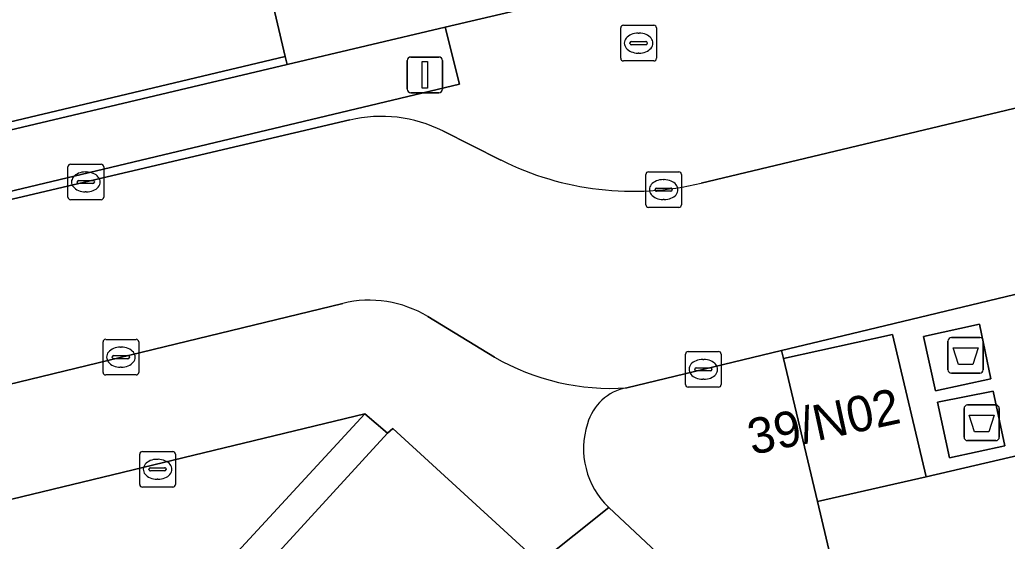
# Model space of a CAD drawing. Extents: x 158455 to 159797, y 387218 to 388672.
# Drawn here: x 159328.19 to 159355.87, y 388185.67 to 388200.31 of the extents above; entities that cross this region are included whole.
import ezdxf

# ---------------------------------------------------------------- set-up
doc = ezdxf.new("R2010")
doc.units = 0
for name, color, linetype in [('IMGEO_Afval_apart_plaats', 7, 'Continuous'), ('IMGEO_Berm_groen', 7, 'Continuous'), ('IMGEO_Erf', 7, 'Continuous'), ('IMGEO_Groenvoorziening', 7, 'Continuous'), ('IMGEO_Kolk', 7, 'Continuous'), ('IMGEO_Lichtmast', 7, 'Continuous'), ('IMGEO_Muur', 7, 'Continuous'), ('IMGEO_Pand', 7, 'Continuous'), ('IMGEO_Pand_nummerreeks', 7, 'Continuous'), ('IMGEO_Pand_overbouw', 7, 'Continuous'), ('IMGEO_Rijbaan_lokaal_gesloten', 7, 'Continuous'), ('IMGEO_Rijbaan_lokaal_open', 7, 'Continuous'), ('IMGEO_Rioolput', 7, 'Continuous'), ('IMGEO_Voetpad_gesloten', 7, 'Continuous'), ('IMGEO_Voetpad_open', 7, 'Continuous')]:
    doc.layers.add(name, color=color, linetype=linetype)

msp = doc.modelspace()

# ---------------------------------------------------------------- linework, layer by layer
at = {"layer": 'IMGEO_Afval_apart_plaats'}
for p, q in [((159354.211, 388190.49), (159354.211, 388191.29)), ((159354.211, 388191.29), (159354.211, 388190.49)), ((159354.311, 388191.39), (159355.101, 388191.39)), ((159355.101, 388191.39), (159354.311, 388191.39)), ((159355.201, 388191.29), (159355.201, 388190.49)), ((159355.201, 388190.49), (159355.201, 388191.29)), ((159355.101, 388190.39), (159354.311, 388190.39)), ((159354.311, 388190.39), (159355.101, 388190.39)), ((159354.661, 388188.599), (159354.661, 388189.399)), ((159354.661, 388189.399), (159354.661, 388188.599)), ((159354.761, 388189.499), (159355.551, 388189.499)), ((159355.551, 388189.499), (159354.761, 388189.499)), ((159355.651, 388189.399), (159355.651, 388188.599)), ((159355.651, 388188.599), (159355.651, 388189.399)), ((159355.551, 388188.499), (159354.761, 388188.499)), ((159354.761, 388188.499), (159355.551, 388188.499))]:
    msp.add_line(p, q, dxfattribs=at)
for points in [[(159354.354, 388191.104), (159355.058, 388191.104), (159354.909, 388190.634), (159354.503, 388190.634), (159354.354, 388191.104)], [(159354.804, 388189.213), (159355.508, 388189.213), (159355.359, 388188.743), (159354.953, 388188.743), (159354.804, 388189.213)]]:
    msp.add_lwpolyline(points, dxfattribs=at)
for centre, start, end in [((159354.311, 388191.29), 90, 180), ((159354.311, 388191.29), 90, 180), ((159355.101, 388191.29), 0, 90), ((159355.101, 388191.29), 360, 90), ((159354.311, 388190.49), 180, 270), ((159354.311, 388190.49), 180, 270), ((159355.101, 388190.49), 270, 0), ((159355.101, 388190.49), 270, 0), ((159354.761, 388189.399), 90, 180), ((159354.761, 388189.399), 90, 180), ((159355.551, 388189.399), 0, 90), ((159355.551, 388189.399), 360, 90), ((159354.761, 388188.599), 180, 270), ((159354.761, 388188.599), 180, 270), ((159355.551, 388188.599), 270, 0), ((159355.551, 388188.599), 270, 0)]:
    msp.add_arc(centre, 0.1, start, end, dxfattribs=at)
at = {"layer": 'IMGEO_Berm_groen'}
for points in [[(159370.681, 388196.576), (159369.186, 388195.87), (159367.612, 388195.364), (159368.518, 388190.959), (159368.722, 388189.963), (159357.728, 388178.176), (159357.417, 388177.933), (159356.92, 388177.783), (159356.404, 388177.847), (159355.96, 388178.116), (159351.645, 388182.155), (159350.551, 388186.789), (159349.603, 388190.799), (159349.549, 388191.027), (159345.205, 388189.98)], [(159344.7, 388186.624), (159355.642, 388176.359), (159356.948, 388175.136), (159370.601, 388189.772)]]:
    msp.add_lwpolyline(points, dxfattribs=at)
for centre, radius, start, end in [((159345.461, 388188.595), 1.409, 100.4719, 164.4216), ((159346.274, 388188.273), 2.28, 162.1328, 226.3411)]:
    msp.add_arc(centre, radius, start, end, dxfattribs=at)
at = {"layer": 'IMGEO_Erf'}
msp.add_lwpolyline([(159334.445, 388172.272), (159330.993, 388175.418), (159331.101, 388175.537), (159331.318, 388175.774), (159332.791, 388174.431), (159336.524, 388178.525), (159335.944, 388179.054), (159338.097, 388181.415), (159338.824, 388180.751), (159342.759, 388185.066), (159338.647, 388188.839), (159338.498, 388188.712), (159337.868, 388189.252), (159328.058, 388178.616), (159328.648, 388177.943), (159329.757, 388176.874), (159319.984, 388166.129), (159321.286, 388164.891), (159321.162, 388164.756), (159324.641, 388161.564), (159328.556, 388165.859), (159327.788, 388166.558), (159329.952, 388168.932), (159330.743, 388168.211)], close=True, dxfattribs=at)
at = {"layer": 'IMGEO_Groenvoorziening'}
msp.add_lwpolyline([(159318.905, 388193.34), (159340.516, 388198.504), (159340.118, 388200.098), (159335.689, 388199.05), (159317.129, 388194.656), (159317.339, 388193.769)], dxfattribs=at)
msp.add_lwpolyline([(159368.722, 388189.963), (159368.518, 388190.959), (159360.423, 388189.071), (159353.603, 388187.48), (159350.551, 388186.789), (159351.645, 388182.155), (159355.96, 388178.116), (159356.404, 388177.847), (159356.92, 388177.783), (159357.417, 388177.933), (159357.728, 388178.176)], close=True, dxfattribs=at)
at = {"layer": 'IMGEO_Kolk'}
for p, q in [((159345.038, 388199.228), (159345.038, 388200.08)), ((159345.113, 388200.154), (159345.965, 388200.154)), ((159346.039, 388200.08), (159346.039, 388199.228)), ((159345.526, 388199.934), (159345.551, 388199.934)), ((159345.297, 388199.648), (159345.297, 388199.66)), ((159345.735, 388199.611), (159345.337, 388199.611)), ((159345.34, 388199.697), (159345.738, 388199.697)), ((159345.781, 388199.66), (159345.781, 388199.648)), ((159345.549, 388199.374), (159345.524, 388199.374)), ((159345.965, 388199.154), (159345.113, 388199.154)), ((159329.542, 388195.332), (159329.542, 388196.184)), ((159329.617, 388196.258), (159330.469, 388196.258)), ((159330.543, 388196.184), (159330.543, 388195.332)), ((159330.03, 388196.038), (159330.055, 388196.038)), ((159345.741, 388195.117), (159345.741, 388195.969)), ((159345.816, 388196.043), (159346.668, 388196.043)), ((159346.742, 388195.969), (159346.742, 388195.117)), ((159329.801, 388195.752), (159329.801, 388195.764)), ((159330.239, 388195.715), (159329.841, 388195.715)), ((159329.844, 388195.801), (159330.242, 388195.801)), ((159330.285, 388195.764), (159330.285, 388195.752)), ((159346.229, 388195.823), (159346.254, 388195.823)), ((159330.053, 388195.478), (159330.028, 388195.478)), ((159346, 388195.537), (159346, 388195.549)), ((159346.438, 388195.5), (159346.04, 388195.5)), ((159346.043, 388195.586), (159346.441, 388195.586)), ((159346.484, 388195.549), (159346.484, 388195.537)), ((159330.469, 388195.258), (159329.617, 388195.258)), ((159346.252, 388195.263), (159346.227, 388195.263)), ((159346.668, 388195.043), (159345.816, 388195.043)), ((159330.524, 388190.415), (159330.524, 388191.267)), ((159330.599, 388191.341), (159331.451, 388191.341)), ((159331.525, 388191.267), (159331.525, 388190.415)), ((159331.012, 388191.121), (159331.037, 388191.121)), ((159346.853, 388190.073), (159346.853, 388190.925)), ((159346.928, 388190.999), (159347.78, 388190.999)), ((159347.854, 388190.925), (159347.854, 388190.073)), ((159330.783, 388190.835), (159330.783, 388190.847)), ((159331.221, 388190.798), (159330.823, 388190.798)), ((159330.826, 388190.884), (159331.224, 388190.884)), ((159331.267, 388190.847), (159331.267, 388190.835)), ((159347.341, 388190.779), (159347.366, 388190.779)), ((159331.035, 388190.561), (159331.01, 388190.561)), ((159347.112, 388190.493), (159347.112, 388190.505)), ((159347.55, 388190.456), (159347.152, 388190.456)), ((159347.155, 388190.542), (159347.553, 388190.542)), ((159347.596, 388190.505), (159347.596, 388190.493)), ((159331.451, 388190.341), (159330.599, 388190.341)), ((159347.364, 388190.219), (159347.339, 388190.219)), ((159347.78, 388189.999), (159346.928, 388189.999))]:
    msp.add_line(p, q, dxfattribs=at)
for points in [[(159345.038, 388199.228), (159345.038, 388200.08)], [(159345.113, 388200.154), (159345.965, 388200.154)], [(159346.039, 388200.08), (159346.039, 388199.228)], [(159345.965, 388199.154), (159345.113, 388199.154)], [(159329.542, 388195.332), (159329.542, 388196.184)], [(159329.617, 388196.258), (159330.469, 388196.258)], [(159330.543, 388196.184), (159330.543, 388195.332)], [(159345.741, 388195.117), (159345.741, 388195.969)], [(159345.816, 388196.043), (159346.668, 388196.043)], [(159346.742, 388195.969), (159346.742, 388195.117)], [(159330.469, 388195.258), (159329.617, 388195.258)], [(159346.668, 388195.043), (159345.816, 388195.043)], [(159330.524, 388190.415), (159330.524, 388191.267)], [(159330.599, 388191.341), (159331.451, 388191.341)], [(159331.525, 388191.267), (159331.525, 388190.415)], [(159346.853, 388190.073), (159346.853, 388190.925)], [(159346.928, 388190.999), (159347.78, 388190.999)], [(159347.854, 388190.925), (159347.854, 388190.073)], [(159331.451, 388190.341), (159330.599, 388190.341)], [(159347.78, 388189.999), (159346.928, 388189.999)]]:
    msp.add_lwpolyline(points, dxfattribs=at)
for centre, radius, start, end in [((159345.115, 388200.078), 0.0765, 91.552, 178.448), ((159345.115, 388200.078), 0.0765, 91.552, 178.448), ((159345.963, 388200.078), 0.0765, 1.552, 88.448), ((159345.963, 388200.078), 0.0765, 1.552, 88.448), ((159345.337, 388199.657), 0.0403, 85.8775, 175.7526), ((159345.334, 388199.647), 0.0366, 178.938, 274.7102), ((159345.738, 388199.654), 0.043, 264.8664, 352.4533), ((159345.742, 388199.659), 0.0386, 1.7309, 96.639), ((159345.115, 388199.23), 0.0765, 181.552, 268.448), ((159345.115, 388199.23), 0.0765, 181.552, 268.448), ((159345.963, 388199.23), 0.0765, 271.552, 358.448), ((159345.963, 388199.23), 0.0765, 271.552, 358.448), ((159329.619, 388196.182), 0.0765, 91.552, 178.448), ((159329.619, 388196.182), 0.0765, 91.552, 178.448), ((159330.467, 388196.182), 0.0765, 1.552, 88.448), ((159330.467, 388196.182), 0.0765, 1.552, 88.448), ((159345.818, 388195.967), 0.0765, 91.552, 178.448), ((159345.818, 388195.967), 0.0765, 91.552, 178.448), ((159346.666, 388195.967), 0.0765, 1.552, 88.448), ((159346.666, 388195.967), 0.0765, 1.552, 88.448), ((159329.841, 388195.761), 0.0403, 85.8775, 175.7526), ((159329.838, 388195.751), 0.0366, 178.938, 274.7102), ((159330.242, 388195.758), 0.043, 264.8664, 352.4533), ((159330.246, 388195.763), 0.0386, 1.7309, 96.639), ((159346.04, 388195.546), 0.0403, 85.8775, 175.7526), ((159346.037, 388195.536), 0.0366, 178.938, 274.7102), ((159346.441, 388195.543), 0.043, 264.8664, 352.4533), ((159346.445, 388195.548), 0.0386, 1.7309, 96.639), ((159329.619, 388195.334), 0.0765, 181.552, 268.448), ((159329.619, 388195.334), 0.0765, 181.552, 268.448), ((159330.467, 388195.334), 0.0765, 271.552, 358.448), ((159330.467, 388195.334), 0.0765, 271.552, 358.448), ((159345.818, 388195.119), 0.0765, 181.552, 268.448), ((159345.818, 388195.119), 0.0765, 181.552, 268.448), ((159346.666, 388195.119), 0.0765, 271.552, 358.448), ((159346.666, 388195.119), 0.0765, 271.552, 358.448), ((159330.601, 388191.265), 0.0765, 91.552, 178.448), ((159330.601, 388191.265), 0.0765, 91.552, 178.448), ((159331.449, 388191.265), 0.0765, 1.552, 88.448), ((159331.449, 388191.265), 0.0765, 1.552, 88.448), ((159346.93, 388190.923), 0.0765, 91.552, 178.448), ((159346.93, 388190.923), 0.0765, 91.552, 178.448), ((159347.778, 388190.923), 0.0765, 1.552, 88.448), ((159347.778, 388190.923), 0.0765, 1.552, 88.448), ((159330.823, 388190.844), 0.0403, 85.8775, 175.7526), ((159330.82, 388190.834), 0.0366, 178.938, 274.7102), ((159331.224, 388190.841), 0.043, 264.8664, 352.4533), ((159331.228, 388190.846), 0.0386, 1.7309, 96.639), ((159330.601, 388190.417), 0.0765, 181.552, 268.448), ((159330.601, 388190.417), 0.0765, 181.552, 268.448), ((159331.449, 388190.417), 0.0765, 271.552, 358.448), ((159331.449, 388190.417), 0.0765, 271.552, 358.448), ((159347.152, 388190.502), 0.0403, 85.8775, 175.7526), ((159347.149, 388190.492), 0.0366, 178.938, 274.7102), ((159347.553, 388190.499), 0.043, 264.8664, 352.4533), ((159347.557, 388190.504), 0.0386, 1.7309, 96.639), ((159346.93, 388190.075), 0.0765, 181.552, 268.448), ((159346.93, 388190.075), 0.0765, 181.552, 268.448), ((159347.778, 388190.075), 0.0765, 271.552, 358.448), ((159347.778, 388190.075), 0.0765, 271.552, 358.448)]:
    msp.add_arc(centre, radius, start, end, dxfattribs=at)
for centre, major_axis, ratio, start_param, end_param in [((159345.525, 388199.654), (-0.387, 0.002), 0.722429, 4.712389, 7.853982), ((159345.55, 388199.654), (-0.39, 0.002), 0.717154, 1.570796, 4.712389), ((159330.029, 388195.758), (-0.387, 0.002), 0.722429, 4.712389, 7.853982), ((159330.054, 388195.758), (-0.39, 0.002), 0.717154, 1.570796, 4.712389), ((159346.228, 388195.543), (-0.387, 0.002), 0.722429, 4.712389, 7.853982), ((159346.253, 388195.543), (-0.39, 0.002), 0.717154, 1.570796, 4.712389), ((159331.011, 388190.841), (-0.387, 0.002), 0.722429, 4.712389, 7.853982), ((159331.036, 388190.841), (-0.39, 0.002), 0.717154, 1.570796, 4.712389), ((159347.34, 388190.499), (-0.387, 0.002), 0.722429, 4.712389, 7.853982), ((159347.365, 388190.499), (-0.39, 0.002), 0.717154, 1.570796, 4.712389)]:
    msp.add_ellipse(centre, major_axis=major_axis, ratio=ratio, start_param=start_param, end_param=end_param, dxfattribs=at)
at = {"layer": 'IMGEO_Lichtmast'}
for p, q in [((159339.151, 388199.264), (159339.941, 388199.264)), ((159339.941, 388199.264), (159339.151, 388199.264)), ((159339.051, 388198.364), (159339.051, 388199.164)), ((159339.051, 388199.164), (159339.051, 388198.364)), ((159340.041, 388199.164), (159340.041, 388198.364)), ((159340.041, 388198.364), (159340.041, 388199.164)), ((159339.941, 388198.264), (159339.151, 388198.264)), ((159339.151, 388198.264), (159339.941, 388198.264))]:
    msp.add_line(p, q, dxfattribs=at)
msp.add_lwpolyline([(159339.471, 388199.139), (159339.621, 388199.139), (159339.621, 388198.389), (159339.471, 388198.389), (159339.471, 388199.139)], dxfattribs=at)
for centre, start, end in [((159339.151, 388199.164), 90, 180), ((159339.151, 388199.164), 90, 180), ((159339.941, 388199.164), 0, 90), ((159339.941, 388199.164), 360, 90), ((159339.151, 388198.364), 180, 270), ((159339.151, 388198.364), 180, 270), ((159339.941, 388198.364), 270, 0), ((159339.941, 388198.364), 270, 0)]:
    msp.add_arc(centre, 0.1, start, end, dxfattribs=at)
at = {"layer": 'IMGEO_Muur'}
msp.add_lwpolyline([(159317.129, 388194.656), (159335.689, 388199.05), (159335.629, 388199.278), (159313.745, 388194.065), (159313.792, 388193.866)], close=True, dxfattribs=at)
at = {"layer": 'IMGEO_Pand'}
msp.add_lwpolyline([(159334.011, 388206.182), (159335.629, 388199.278), (159335.689, 388199.05), (159340.118, 388200.098), (159342.392, 388200.636)], dxfattribs=at)
msp.add_lwpolyline([(159353.603, 388187.48), (159352.658, 388191.48), (159349.603, 388190.799), (159350.551, 388186.789)], close=True, dxfattribs=at)
at = {"layer": 'IMGEO_Pand_overbouw'}
msp.add_lwpolyline([(159342.759, 388185.066), (159338.647, 388188.839), (159338.498, 388188.712), (159328.648, 388177.943), (159329.757, 388176.874), (159331.101, 388175.537), (159331.318, 388175.774), (159332.791, 388174.431), (159336.524, 388178.525), (159335.944, 388179.054), (159338.097, 388181.415), (159338.824, 388180.751)], close=True, dxfattribs=at)
at = {"layer": 'IMGEO_Rijbaan_lokaal_gesloten'}
msp.add_lwpolyline([(159312.118, 388201.147), (159312.214, 388200.728), (159313.745, 388194.065), (159335.629, 388199.278), (159334.011, 388206.182), (159333.625, 388206.084), (159333.585, 388206.233), (159326.944, 388204.666), (159326.983, 388204.511), (159326.614, 388204.417), (159326.565, 388204.562), (159319.927, 388202.973), (159319.954, 388202.865), (159319.636, 388202.78), (159319.589, 388202.964), (159312.983, 388201.334), (159313.014, 388201.211), (159312.603, 388201.104), (159312.566, 388201.253)], close=True, dxfattribs=at)
at = {"layer": 'IMGEO_Rijbaan_lokaal_open'}
for points in [[(159337.443, 388197.497), (159321.923, 388193.851), (159314.219, 388191.941), (159313.792, 388193.866), (159313.745, 388194.065), (159312.214, 388200.728), (159312.118, 388201.147), (159305.943, 388199.687), (159305.976, 388199.531), (159305.888, 388199.512), (159305.585, 388199.443), (159305.493, 388199.83), (159305.662, 388199.867), (159305.64, 388199.96), (159304.264, 388199.661), (159298.692, 388198.451), (159285.247, 388206.534), (159282.727, 388202.35), (159296.599, 388193.998), (159312.829, 388186.418), (159315.657, 388187.105), (159337.246, 388192.351)], [(159366.465, 388200.311), (159347.294, 388195.724)], [(159341.677, 388196.374), (159340.052, 388197.19)], [(159345.205, 388189.98), (159349.549, 388191.027), (159351.266, 388191.441), (159359.434, 388193.401), (159367.612, 388195.364), (159369.186, 388195.87), (159370.681, 388196.576)], [(159337.246, 388192.351), (159315.657, 388187.105), (159312.829, 388186.418), (159310.001, 388185.731)], [(159339.634, 388191.979), (159341.503, 388190.842)], [(159341.503, 388190.842), (159339.634, 388191.979)], [(159329.757, 388176.874), (159328.648, 388177.943), (159328.058, 388178.616), (159337.868, 388189.252), (159325.99, 388186.377), (159326.047, 388186.143), (159322.747, 388185.341), (159322.69, 388185.575), (159321.299, 388185.238), (159321.356, 388185.003), (159316.975, 388183.939), (159317.101, 388183.424), (159316.738, 388183.336), (159317.496, 388179.49), (159312.975, 388174.666), (159310.309, 388174.17), (159307.224, 388176.215), (159299.721, 388164.769), (159299.703, 388164.738)], [(159307.224, 388176.215), (159308.769, 388178.261), (159316.544, 388180.201), (159317.496, 388179.49), (159316.738, 388183.336), (159316.555, 388184.085), (159321.299, 388185.238), (159322.69, 388185.575), (159325.99, 388186.377), (159337.868, 388189.252), (159338.498, 388188.712), (159338.647, 388188.839), (159342.759, 388185.066), (159344.7, 388186.624)]]:
    msp.add_lwpolyline(points, dxfattribs=at)
msp.add_lwpolyline([(159344.7, 388186.624), (159342.759, 388185.066), (159347.468, 388180.745), (159354.02, 388174.644), (159355.642, 388176.359)], close=True, dxfattribs=at)
for centre, radius, start, end in [((159338.325, 388193.75), 3.849, 63.3381, 103.2397), ((159345.375, 388203.736), 8.238, 243.3285, 283.4697), ((159337.99, 388189.276), 3.164, 58.6909, 103.6005), ((159337.99, 388189.276), 3.164, 58.6909, 103.6005), ((159344.761, 388196.454), 6.49, 239.8635, 273.9213), ((159344.761, 388196.454), 6.49, 239.8635, 273.9213), ((159345.461, 388188.595), 1.409, 100.4719, 164.4216), ((159346.274, 388188.273), 2.28, 162.1328, 226.3411)]:
    msp.add_arc(centre, radius, start, end, dxfattribs=at)
at = {"layer": 'IMGEO_Rioolput'}
for p, q in [((159331.628, 388188.194), (159332.48, 388188.194)), ((159331.553, 388187.268), (159331.553, 388188.12)), ((159332.041, 388187.974), (159332.066, 388187.974)), ((159332.554, 388188.12), (159332.554, 388187.268)), ((159331.812, 388187.688), (159331.812, 388187.7)), ((159332.25, 388187.651), (159331.852, 388187.651)), ((159331.855, 388187.737), (159332.253, 388187.737)), ((159332.296, 388187.7), (159332.296, 388187.688)), ((159332.064, 388187.414), (159332.039, 388187.414)), ((159332.48, 388187.194), (159331.628, 388187.194))]:
    msp.add_line(p, q, dxfattribs=at)
for points in [[(159331.628, 388188.194), (159332.48, 388188.194)], [(159331.553, 388187.268), (159331.553, 388188.12)], [(159332.554, 388188.12), (159332.554, 388187.268)], [(159332.48, 388187.194), (159331.628, 388187.194)]]:
    msp.add_lwpolyline(points, dxfattribs=at)
for centre, radius, start, end in [((159331.63, 388188.118), 0.0765, 91.552, 178.448), ((159331.63, 388188.118), 0.0765, 91.552, 178.448), ((159332.478, 388188.118), 0.0765, 1.552, 88.448), ((159332.478, 388188.118), 0.0765, 1.552, 88.448), ((159331.852, 388187.697), 0.0403, 85.8775, 175.7526), ((159331.849, 388187.687), 0.0366, 178.938, 274.7102), ((159332.253, 388187.694), 0.043, 264.8664, 352.4533), ((159332.257, 388187.699), 0.0386, 1.7309, 96.639), ((159331.63, 388187.27), 0.0765, 181.552, 268.448), ((159331.63, 388187.27), 0.0765, 181.552, 268.448), ((159332.478, 388187.27), 0.0765, 271.552, 358.448), ((159332.478, 388187.27), 0.0765, 271.552, 358.448)]:
    msp.add_arc(centre, radius, start, end, dxfattribs=at)
for centre, major_axis, ratio, start_param, end_param in [((159332.04, 388187.694), (-0.387, 0.002), 0.722429, 4.712389, 7.853982), ((159332.065, 388187.694), (-0.39, 0.002), 0.717154, 1.570796, 4.712389)]:
    msp.add_ellipse(centre, major_axis=major_axis, ratio=ratio, start_param=start_param, end_param=end_param, dxfattribs=at)
at = {"layer": 'IMGEO_Voetpad_gesloten'}
for points in [[(159355.094, 388191.768), (159353.526, 388191.423), (159353.859, 388189.897), (159355.412, 388190.229)], [(159355.479, 388189.888), (159353.913, 388189.575), (159354.25, 388188.016), (159355.801, 388188.357)]]:
    msp.add_lwpolyline(points, close=True, dxfattribs=at)
at = {"layer": 'IMGEO_Voetpad_open'}
for points in [[(159358.501, 388202.892), (159353.007, 388201.593), (159352.66, 388203.059), (159349.578, 388202.333), (159349.382, 388202.286), (159346.003, 388201.49), (159345.865, 388201.457), (159342.392, 388200.636), (159340.118, 388200.098), (159340.516, 388198.504), (159318.905, 388193.34)], [(159347.294, 388195.724), (159366.465, 388200.311)], [(159317.339, 388193.769), (159317.129, 388194.656), (159313.792, 388193.866), (159314.219, 388191.941), (159321.923, 388193.851), (159337.443, 388197.497)], [(159340.052, 388197.19), (159341.677, 388196.374)]]:
    msp.add_lwpolyline(points, dxfattribs=at)
for points in [[(159359.56, 388192.878), (159359.434, 388193.401), (159351.266, 388191.441), (159349.549, 388191.027), (159349.603, 388190.799), (159352.658, 388191.48), (159353.603, 388187.48), (159360.423, 388189.071), (159360.363, 388189.326), (159358.752, 388188.946), (159358.348, 388190.554), (159360.029, 388190.99), (159359.95, 388191.269), (159358.32, 388190.859), (159357.937, 388192.468)], [(159355.094, 388191.768), (159355.412, 388190.229), (159353.859, 388189.897), (159353.526, 388191.423)], [(159355.479, 388189.888), (159355.801, 388188.357), (159354.25, 388188.016), (159353.913, 388189.575)]]:
    msp.add_lwpolyline(points, close=True, dxfattribs=at)
for centre, radius, start, end in [((159338.325, 388193.75), 3.849, 63.3381, 103.2397), ((159345.375, 388203.736), 8.238, 243.3285, 283.4697)]:
    msp.add_arc(centre, radius, start, end, dxfattribs=at)

# ---------------------------------------------------------------- texts
at = {"layer": 'IMGEO_Pand_nummerreeks'}
msp.add_text('39/N02', height=1, rotation=12.2262, dxfattribs=at).set_placement((159348.721, 388188.092))

doc.saveas('drawing.dxf')
